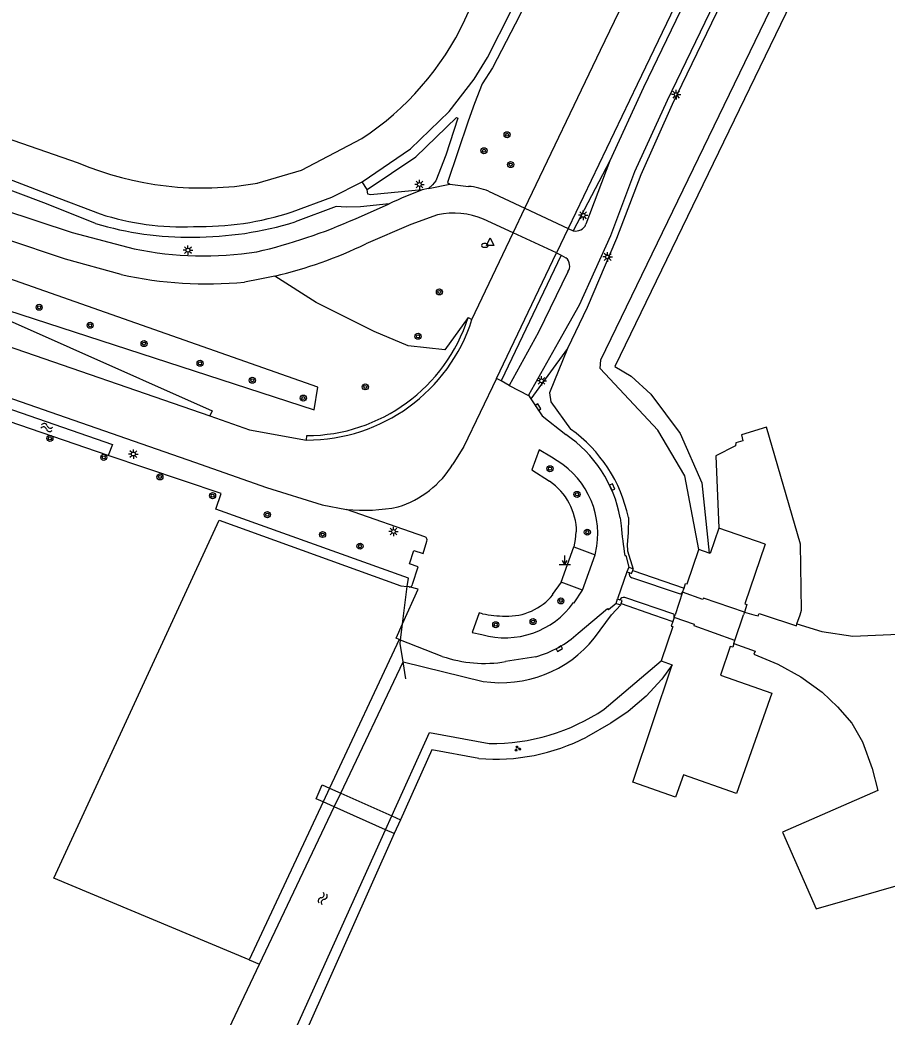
# Model space of a CAD drawing. Extents: x 135990 to 139000, y 393500 to 396000.
# Drawn here: x 136987.7 to 137101.8, y 394947 to 395078.3 of the extents above; entities that cross this region are included whole.
import ezdxf

# ---------------------------------------------------------------- set-up
doc = ezdxf.new("R2010")
doc.units = 0
for name, color, linetype in [('gg-afsc-faunaraster', 7, 'Continuous'), ('gg-afsc-hekwerk', 7, 'Continuous'), ('gg-afsc-muur', 7, 'Continuous'), ('gg-bbg-hoofdgebouw', 7, 'Continuous'), ('gg-bbg-onder overbouw', 7, 'Continuous'), ('gg-bbg-pand overbouw', 7, 'Continuous'), ('gg-knt-bronhoudergrens', 7, 'Continuous'), ('gg-knt-verharding', 7, 'Continuous'), ('gg-knt-verharding nz', 7, 'Continuous'), ('gg-kntw-bovenkant insteek waterloop', 7, 'Continuous'), ('gg-kwrk-kunstwerk', 7, 'Continuous'), ('gg-kwrk-kunstwerk niveau 01', 7, 'Continuous'), ('gt-grn-groengrens', 7, 'Continuous'), ('gt-grn-vlakafsluiter', 7, 'Continuous'), ('gt-grn-weggrens', 7, 'Continuous'), ('gt-symb-boom', 7, 'Continuous'), ('gt-symb-brandkraan', 7, 'Continuous'), ('gt-symb-groenvak', 7, 'Continuous'), ('gt-symb-kolk', 7, 'Continuous'), ('gt-symb-lichtmast', 7, 'Continuous'), ('gt-symb-markant object', 7, 'Continuous'), ('gt-symb-waterafsluiter', 7, 'Continuous'), ('gt-symb-watersymbool', 7, 'Continuous')]:
    doc.layers.add(name, color=color, linetype=linetype)

# ---------------------------------------------------------------- blocks, each defined once
blk = doc.blocks.new('gt0-KOLK')
at = {"layer": 'gt-symb-kolk'}
blk.add_lwpolyline([(0, 0), (0.38, 0), (0.38, 0.4), (-0.38, 0.4), (-0.38, 0), (0, 0)], dxfattribs=at)
blk = doc.blocks.new('gt0-LMAST')
at = {"layer": 'gt-symb-lichtmast'}
for p, q in [((-0.18, 0.17), (-0.45, 0.44)), ((-0.01, 0.25), (-0.01, 0.62)), ((0.17, 0.17), (0.44, 0.44)), ((-0.26, 0), (-0.63, 0)), ((-0.18, -0.18), (-0.45, -0.45)), ((-0.01, -0.25), (-0.01, -0.63)), ((0.44, -0.45), (0.17, -0.18)), ((0.24, 0), (0.62, 0))]:
    blk.add_line(p, q, dxfattribs=at)
blk.add_circle((-0.01, 0), 0.25, dxfattribs=at)
blk = doc.blocks.new('gt0-BOOM')
at = {"layer": 'gt-symb-boom'}
for radius in [0.4, 0.2]:
    blk.add_circle((0, 0), radius, dxfattribs=at)
blk = doc.blocks.new('gt0-BR')
at = {"layer": 'gt-symb-brandkraan'}
for centre, radius, start, end in [((-0.24, 0), 0.206, 107.5669, 252.4331), ((0.6, -2.66), 3, 106.892, 107.5669), ((0, -0.69), 0.938, 73.108, 106.892), ((-0.6, -2.66), 3, 72.4331, 73.108), ((0.24, 0), 0.206, 287.567, 72.4331), ((0.6, 2.66), 3, 252.4331, 253.108), ((0, 0.69), 0.938, 253.108, 286.8921), ((-0.6, 2.66), 3, 286.8921, 287.567)]:
    blk.add_arc(centre, radius, start, end, dxfattribs=at)
blk = doc.blocks.new('gt0-WAFSL')
at = {"layer": 'gt-symb-waterafsluiter'}
for p, q in [((-0.5, -0.33), (0, 0.67)), ((0, 0.67), (0.5, -0.33)), ((0.5, -0.33), (-0.5, -0.33))]:
    blk.add_line(p, q, dxfattribs=at)
blk = doc.blocks.new('gt0-WA')
at = {"layer": 'gt-symb-watersymbool'}
for centre, start, end in [((-0.32, 0.02), 28.0725, 151.9275), ((0.43, 0.42), 208.0725, 331.9275), ((-0.32, -0.43), 28.0725, 151.9275), ((0.43, -0.03), 208.0725, 331.9275)]:
    blk.add_arc(centre, 0.425, start, end, dxfattribs=at)
blk = doc.blocks.new('gt0-MARKOB')
at = {"layer": 'gt-symb-markant object'}
for p, q in [((-0.75, 0), (0.75, 0)), ((0, 0), (-0.3, 0.52)), ((0, 0), (0, 1.2)), ((0, 0), (0.3, 0.52))]:
    blk.add_line(p, q, dxfattribs=at)
blk = doc.blocks.new('gt0-GRVAK')
at = {"layer": 'gt-symb-groenvak'}
for p, q in [((-0.11, 0.19), (-0.23, 0.24)), ((-0.18, 0.15), (0.09, 0.15)), ((-0.09, 0.21), (-0.16, 0.32)), ((-0.05, 0.21), (-0.05, 0.39)), ((0, 0.21), (0.06, 0.32)), ((0.01, 0.19), (0.13, 0.24)), ((0.26, -0.05), (0.2, 0.06)), ((0.3, -0.05), (0.3, 0.13)), ((0.35, -0.05), (0.41, 0.06)), ((-0.25, -0.23), (-0.36, -0.18)), ((-0.32, -0.26), (-0.05, -0.26)), ((-0.23, -0.21), (-0.29, -0.09)), ((-0.18, -0.2), (-0.18, -0.02)), ((-0.14, -0.21), (-0.07, -0.09)), ((-0.12, -0.23), (0, -0.18)), ((0.24, -0.07), (0.12, -0.02)), ((0.17, -0.11), (0.44, -0.11)), ((0.37, -0.07), (0.49, -0.02))]:
    blk.add_line(p, q, dxfattribs=at)

msp = doc.modelspace()

# ---------------------------------------------------------------- linework, layer by layer
at = {"layer": 'gg-afsc-faunaraster'}
msp.add_line((137046.23, 395078.295), (137073.484, 395137.585), dxfattribs=at)
for points in [[(136632.303, 395184.373), (136706.675, 395158.632), (136760.957, 395139.889), (136823.561, 395118.476), (136948.867, 395075.662), (136972.921, 395067.235), (136995.319, 395059.49)], [(137018.917, 395056.807), (137024.739, 395058.51), (137032.686, 395062.689)]]:
    msp.add_lwpolyline(points, dxfattribs=at)
for centre, radius, start, end in [((137011.751, 395094.538), 38.114, 303.3177, 334.77475), ((137011.658, 395098.077), 41.904, 247.05102, 279.97608)]:
    msp.add_arc(centre, radius, start, end, dxfattribs=at)
at = {"layer": 'gg-afsc-hekwerk'}
for p, q in [((137038.039, 394998.808), (137038.661, 395003.705)), ((137037.766, 394996.668), (137038.039, 394998.808)), ((137038.45, 394991.551), (137038.096, 394993.78))]:
    msp.add_line(p, q, dxfattribs=at)
for points in [[(137038.661, 395003.705), (137038.802, 395004.813), (137013.449, 395013.892)], [(137038.661, 395003.705), (137038.802, 395004.813), (137013.449, 395013.892)], [(137038.096, 394993.78), (137037.709, 394996.216), (137037.766, 394996.668)]]:
    msp.add_lwpolyline(points, dxfattribs=at)
at = {"layer": 'gg-afsc-muur'}
for points in [[(137117.126, 395138.354), (137065.97, 395032.681), (137068.11, 395031.392), (137070.74, 395029.05), (137074.6, 395023.85), (137077.45, 395017.38), (137078.402, 395008.103)], [(137073.54, 394993.409), (137072.15, 394991.51), (137070.11, 394989.3), (137067.72, 394987.26), (137065.47, 394985.73), (137062.24, 394983.9)], [(137048.063, 394981.079), (137041.88, 394982.23), (137037.762, 394973.005)], [(137036.95, 394971.187), (137016.77, 394925.98), (137000, 394882.844)]]:
    msp.add_lwpolyline(points, dxfattribs=at)
msp.add_arc((137050.249, 395007.128), 26.14, 265.2032, 297.30473, dxfattribs=at)
at = {"layer": 'gg-bbg-hoofdgebouw'}
for p, q in [((137085.779, 395009.305), (137079.66, 395011.41)), ((137078.402, 395008.103), (137077.041, 395008.588)), ((137074.91, 395002.981), (137075.091, 395003.511)), ((137073.79, 394999.649), (137073.607, 394999.114)), ((137081.666, 394996.221), (137081.8, 394996.619)), ((137072.1, 394993.939), (137073.54, 394993.409))]:
    msp.add_line(p, q, dxfattribs=at)
for points in [[(137079.66, 395011.41), (137078.514, 395008.063), (137078.402, 395008.103)], [(137075.091, 395003.511), (137075.3, 395004.121), (137075.51, 395004.06), (137077.041, 395008.588)], [(137085.779, 395009.305), (137083.08, 395001.421), (137083.37, 395001.331), (137083.05, 395000.352)], [(137073.607, 394999.114), (137073.4, 394998.509), (137073.62, 394998.47), (137072.1, 394993.939)], [(137081.666, 394996.221), (137081.5, 394995.731), (137081.16, 394995.828), (137079.9, 394992.029), (137086.63, 394989.659), (137082, 394976.46), (137075.001, 394978.909), (137073.98, 394975.989), (137068.33, 394977.969), (137073.54, 394993.409)]]:
    msp.add_lwpolyline(points, dxfattribs=at)
at = {"layer": 'gg-bbg-onder overbouw'}
for points in [[(137083.05, 395000.352), (137077.66, 395002.192), (137077.56, 395002.022), (137074.91, 395002.981)], [(137081.8, 394996.619), (137076.41, 394998.519), (137076.48, 394998.709), (137073.79, 394999.649)]]:
    msp.add_lwpolyline(points, dxfattribs=at)
at = {"layer": 'gg-bbg-pand overbouw'}
for p, q in [((137074.91, 395002.981), (137073.909, 395000)), ((137073.79, 394999.649), (137073.909, 395000)), ((137081.8, 394996.619), (137082.933, 395000)), ((137083.05, 395000.352), (137082.933, 395000))]:
    msp.add_line(p, q, dxfattribs=at)
at = {"layer": 'gg-knt-bronhoudergrens'}
msp.add_line((137017.863, 394954.567), (137019.218, 394954), dxfattribs=at)
at = {"layer": 'gg-knt-verharding'}
for p, q in [((137065.304, 395059.73), (137062.177, 395051.405)), ((136924.147, 395056.706), (137012.655, 395026.169)), ((137041.437, 395056.123), (137040.624, 395055.92)), ((137044.275, 395056.661), (137046.71, 395056.388)), ((137049.353, 395055.745), (137054.151, 395053.526)), ((137031.84, 395052.13), (137036.275, 395054.088)), ((137052.578, 395050.288), (137048.706, 395052.054)), ((137059.839, 395050.838), (137060.48, 395050.556)), ((137047.174, 395038.861), (137052.578, 395050.288)), ((137050.424, 395031.094), (137058.304, 395047.62)), ((137058.304, 395047.62), (137058.901, 395047.33)), ((137058.901, 395047.33), (137059.54, 395046.974)), ((137046.657, 395039.11), (137047.174, 395038.861)), ((137051.018, 395030.791), (137050.424, 395031.094)), ((137052.067, 395030.182), (137051.018, 395030.791)), ((137054.623, 395028.909), (137054.93, 395028.43)), ((137025.393, 395022.992), (137025.418, 395023.582)), ((137040.989, 395010.243), (137030.652, 395013.873)), ((137066.698, 395012.752), (137066.805, 395011.725)), ((137058.9, 395004.287), (137060.569, 395008.925)), ((137060.569, 395008.925), (137063.398, 395007.87)), ((137063.398, 395007.87), (137063.625, 395009.01)), ((137061.719, 395003.251), (137063.398, 395007.87)), ((137067.312, 395007.781), (137067.421, 395007.808)), ((137067.421, 395007.808), (137067.814, 395006.255)), ((137067.814, 395006.255), (137067.58, 395005.66)), ((137068.41, 395006.01), (137067.814, 395006.255)), ((137068.334, 395005.82), (137068.41, 395006.01)), ((137067.58, 395005.66), (137067.863, 395005.543)), ((137068.334, 395005.82), (137075.091, 395003.511)), ((137038.907, 395003.652), (137038.704, 395003.701)), ((137061.719, 395003.251), (137058.9, 395004.287)), ((137066.14, 395001.5), (137066.32, 395002.08)), ((137066.32, 395002.08), (137066.648, 395001.974)), ((137066.14, 395001.5), (137065.156, 395000.643)), ((137065.53, 395000), (137066.77, 395001.29)), ((137066.14, 395001.5), (137066.77, 395001.29)), ((137066.77, 395001.29), (137066.831, 395001.5)), ((137066.831, 395001.5), (137071.091, 395000)), ((137071.091, 395000), (137073.607, 394999.114)), ((137073.79, 394999.649), (137073.774, 395000)), ((137083.05, 395000.352), (137084.287, 395000)), ((137089.962, 394998.789), (137090.36, 395000)), ((137037.571, 394996.744), (137037.182, 394996.896)), ((137037.766, 394996.668), (137037.571, 394996.744)), ((137043.271, 394994.517), (137037.766, 394996.668)), ((137055.574, 394994.459), (137051.608, 394993.826))]:
    msp.add_line(p, q, dxfattribs=at)
for points in [[(137129.558, 395194.937), (137124.78, 395185.575), (137099.168, 395132.697), (137068.909, 395069.816), (137059.839, 395050.838)], [(137130.285, 395194.594), (137125.578, 395185.214), (137100.042, 395132.212), (137069.749, 395069.391), (137065.304, 395059.73)], [(137133.544, 395192.94), (137128.828, 395183.626), (137103.204, 395130.528), (137072.864, 395067.708), (137068.555, 395058.283), (137065.41, 395049.873), (137061.265, 395040.771), (137058.568, 395035.928), (137054.623, 395028.909)], [(137032.731, 395057), (137039.062, 395061.344), (137044.171, 395066.223), (137047.481, 395070.5), (137049.221, 395073.331), (137052.352, 395079.506), (137076.861, 395131.4), (137078.374, 395135.229)], [(137079.694, 395134.245), (137066.779, 395107.202), (137053.48, 395078.944), (137049.857, 395071.975), (137048.517, 395069.869), (137047.503, 395067.294), (137046.687, 395064.953), (137043.935, 395056.892), (137044.275, 395056.661)], [(137054.151, 395053.526), (137064.098, 395074.312), (137077.577, 395102.252), (137090.395, 395128.927)], [(136726.14, 395118.098), (136787.27, 395097.063), (136837.024, 395079.972), (136885.124, 395063.406), (136931.921, 395047.31), (136980.708, 395030.491), (137010.641, 395020.085), (137020.133, 395016.766), (137027.471, 395014.486), (137030.652, 395013.873)], [(137033.383, 395055.983), (137039.766, 395060.269), (137045.126, 395065.444), (137045.33, 395065.362), (137043.748, 395060.489), (137042.41, 395057.096), (137041.969, 395056.58), (137041.437, 395056.123)], [(136972.554, 395062.218), (136972.603, 395062.201), (136983.062, 395058.544), (136991.512, 395055.298), (136998.208, 395052.756)], [(136997.616, 395051.522), (136991.144, 395054.108), (136982.602, 395057.304), (136972.134, 395060.996)], [(136971.109, 395058.053), (136994.531, 395050.331), (137002.721, 395048.173)], [(137023.516, 395053.028), (137028.71, 395054.982), (137032.731, 395057)], [(137040.624, 395055.92), (137033.823, 395055.275), (137033.448, 395055.37), (137033.383, 395055.983)], [(137000.991, 395044.771), (136993.669, 395046.792), (136970.056, 395054.698)], [(137036.275, 395054.088), (137032.49, 395053.715), (137030.614, 395053.665), (137029.278, 395053.72), (137023.878, 395051.711)], [(137042.647, 395052.624), (137039.139, 395051.35), (137033.199, 395048.82)], [(137021.23, 395044.587), (137019.237, 395044.152), (137017.231, 395043.786)], [(137059.782, 395045.123), (137055.946, 395037.178), (137052.067, 395030.182)], [(136975.455, 395043.512), (137012.973, 395026.829), (137012.655, 395026.169)], [(137050.424, 395031.094), (137046.122, 395022.148), (137044.676, 395019.824)], [(137052.067, 395030.182), (137054.6, 395028.839), (137054.623, 395028.909)], [(137054.93, 395028.43), (137056.394, 395026.182), (137059.52, 395023.712)], [(137012.655, 395026.169), (137017.897, 395024.333), (137025.393, 395022.992)], [(137090.36, 395000), (137090.56, 395000.61), (137090.43, 395009.28), (137085.96, 395024.71), (137082.67, 395023.7), (137082.85, 395022.91), (137081.93, 395022.64), (137081.86, 395022.24), (137079.281, 395020.914)], [(137057.622, 395020.728), (137056.033, 395021.708), (137055.047, 395019.084), (137057.382, 395017.582)], [(137060.943, 395010.906), (137060.841, 395010.909), (137060.747, 395009.904), (137060.569, 395008.925)], [(137039.365, 395004.012), (137040.111, 395006.321), (137038.948, 395006.692), (137039.501, 395008.457), (137040.761, 395008.048), (137041.252, 395009.677)], [(137067.863, 395005.543), (137068.172, 395005.416), (137068.334, 395005.82)], [(137074.91, 395002.981), (137074.63, 395002.71), (137068.22, 395004.88)], [(137058.9, 395004.287), (137057.726, 395002.676), (137057.819, 395002.613)], [(137060.55, 395001.617), (137060.644, 395001.55), (137061.719, 395003.251)], [(137066.831, 395001.5), (137066.94, 395001.88), (137066.648, 395001.974)], [(137073.774, 395000), (137073.77, 395000.08), (137067.29, 395002.27)], [(137061.169, 394997.561), (137064.996, 395000.827), (137065.156, 395000.643)], [(137048.569, 395000.131), (137048.117, 395000.236), (137047.195, 394997.674), (137048.48, 394997.393)], [(137084.287, 395000), (137084.85, 394999.84), (137084.907, 395000)], [(137084.907, 395000), (137084.97, 395000.18), (137085.509, 395000)], [(137085.509, 395000), (137089.88, 394998.54), (137089.962, 394998.789)], [(137089.962, 394998.789), (137093.24, 394997.81), (137097.3, 394997.19), (137104.3, 394997.5)], [(137081.666, 394996.221), (137084.46, 394995.2), (137084.3, 394994.8), (137087.44, 394993.48), (137090.47, 394991.83), (137093.29, 394989.83), (137095.31, 394987.86), (137097.16, 394985.72), (137098.6, 394983.28), (137099.88, 394979.77), (137100.586, 394976.854)]]:
    msp.add_lwpolyline(points, dxfattribs=at)
for centre, radius, start, end in [((137046.007, 395047.746), 8.671, 67.30203, 85.35093), ((137009.02, 395086.633), 35.561, 252.29884, 272.41678), ((137011.325, 395090.517), 39.422, 268.8293, 288.01313), ((137002.171, 395118.965), 73.124, 283.18096, 293.93742), ((137044.796, 395042.981), 9.88, 66.68782, 102.56363), ((137009.676, 395090.701), 40.993, 252.89125, 271.13408), ((137010.655, 395094.53), 44.814, 269.78564, 287.16164), ((137060.843, 395051.951), 1.442, 255.42207, 337.73504), ((137011.898, 395092.248), 45.02, 258.23843, 278.87678), ((137007.643, 395102.044), 59.042, 283.30489, 295.64878), ((137058.696, 395045.922), 1.348, 323.64192, 51.2553), ((137012.259, 395096.174), 52.623, 257.63622, 275.42199), ((137025.43, 395045.823), 22.831, 269.90643, 342.24555), ((137025.379, 395045.925), 22.343, 270.10061, 342.24105), ((137050.101, 395009.713), 16.873, 10.3766, 56.06714), ((137052.339, 395010.625), 11.401, 351.85663, 62.39448), ((137033.479, 395026.735), 13.158, 287.62925, 328.31516), ((137052.742, 395010.819), 8.201, 0.60593, 55.54528), ((137033.005, 395036.309), 22.559, 264.0128, 281.39986), ((137112.851, 395015.64), 46.212, 184.85932, 189.79104), ((137040.813, 395009.817), 0.461, 342.28907, 67.55615), ((137068.39, 395005.399), 0.546, 164.7086, 251.89292), ((137038.91, 395004.119), 0.468, 269.62952, 346.70703), ((137051.857, 395007.56), 7.747, 267.84983, 320.31807), ((137067.159, 395001.709), 0.576, 76.88701, 152.61798), ((137051.526, 395008.046), 11.08, 254.04264, 324.53322), ((137051.931, 395017.819), 18.005, 259.23765, 268.83789), ((137051.712, 395008.021), 14.101, 285.89392, 312.11612), ((137048.81, 395010.705), 17.11, 251.11146, 279.41245)]:
    msp.add_arc(centre, radius, start, end, dxfattribs=at)
at = {"layer": 'gg-knt-verharding nz'}
for p, q in [((137041.437, 395056.123), (137044.275, 395056.661)), ((137052.578, 395050.288), (137054.151, 395053.526)), ((137054.151, 395053.526), (137059.839, 395050.838)), ((137059.839, 395050.838), (137058.304, 395047.62)), ((137058.304, 395047.62), (137052.578, 395050.288)), ((137037.182, 394996.896), (137038.039, 394998.808))]:
    msp.add_line(p, q, dxfattribs=at)
msp.add_lwpolyline([(137038.039, 394998.808), (137040.083, 395003.372), (137038.907, 395003.652)], dxfattribs=at)
msp.add_arc((137061.599, 395000.049), 59.678, 110.57712, 115.10903, dxfattribs=at)
at = {"layer": 'gg-kntw-bovenkant insteek waterloop'}
for p, q in [((136999.298, 395020.957), (136935.857, 395042.775)), ((136999.843, 395022.391), (136999.298, 395020.957)), ((137063.3, 394996.94), (137065.53, 395000)), ((137029.902, 394976.514), (137038.096, 394993.78)), ((137064.58, 394987.56), (137072.1, 394993.939)), ((137029.048, 394974.715), (137029.902, 394976.514)), ((137019.218, 394954), (137029.048, 394974.715)), ((137035.809, 394971.697), (137036.629, 394973.511))]:
    msp.add_line(p, q, dxfattribs=at)
for points in [[(137134.294, 395192.539), (137129.706, 395183.177), (137103.944, 395130.079), (137073.529, 395067.163), (137069.395, 395057.903), (137066.212, 395049.512), (137062.326, 395040.422), (137059.746, 395035.039)], [(137077.041, 395008.588), (137075.18, 395018.29), (137071.65, 395024.3), (137064.06, 395032.41), (137064.15, 395033.562), (137139.294, 395188.782)], [(136935.857, 395042.775), (136936.405, 395044.4), (136999.843, 395022.391)], [(137059.746, 395035.039), (137057.384, 395029.222), (137057.55, 395028.025), (137060.162, 395024.42)], [(137067.767, 395012.786), (137067.74, 395010.765), (137067.604, 395009.235), (137067.638, 395008.395), (137068.41, 395006.01)], [(137038.096, 394993.78), (137038.11, 394993.81), (137048.633, 394991.23)], [(137036.629, 394973.511), (137041.59, 394984.48), (137049.453, 394983.04)], [(137000, 394886.685), (137015.63, 394927.08), (137035.809, 394971.697)], [(137000, 394908.314), (137011.63, 394938.01), (137019.218, 394954)]]:
    msp.add_lwpolyline(points, dxfattribs=at)
for centre, radius, start, end in [((137049.085, 395008.876), 19.087, 11.81969, 54.52459), ((137050.995, 395006.854), 15.802, 261.4027, 321.14015), ((137049.696, 395009.801), 26.762, 269.48063, 303.79202)]:
    msp.add_arc(centre, radius, start, end, dxfattribs=at)
at = {"layer": 'gg-kwrk-kunstwerk'}
msp.add_lwpolyline([(137027.583, 394975.369), (137026.653, 394975.784), (137027.442, 394977.612), (137028.426, 394977.173)], dxfattribs=at)
at = {"layer": 'gg-kwrk-kunstwerk niveau 01'}
for p, q in [((137028.426, 394977.173), (137027.583, 394975.369)), ((137028.426, 394977.173), (137029.902, 394976.514)), ((137029.902, 394976.514), (137036.629, 394973.511)), ((137029.048, 394974.715), (137027.583, 394975.369)), ((137035.809, 394971.697), (137029.048, 394974.715)), ((137036.629, 394973.511), (137037.762, 394973.005)), ((137037.762, 394973.005), (137036.95, 394971.187)), ((137036.95, 394971.187), (137035.809, 394971.697))]:
    msp.add_line(p, q, dxfattribs=at)
at = {"layer": 'gt-grn-groengrens'}
for p, q in [((137065.304, 395059.73), (137060.48, 395050.556)), ((137058.901, 395047.33), (137051.018, 395030.791)), ((137059.746, 395035.039), (137054.93, 395028.43))]:
    msp.add_line(p, q, dxfattribs=at)
for points in [[(136975.455, 395043.512), (137026.382, 395026.968), (137026.877, 395029.97), (136968.573, 395050.468)], [(137046.657, 395039.11), (137043.59, 395034.877), (137038.774, 395035.41), (137034.277, 395037.276), (137026.658, 395041.09), (137021.23, 395044.587)]]:
    msp.add_lwpolyline(points, dxfattribs=at)
at = {"layer": 'gt-grn-vlakafsluiter'}
msp.add_line((137079.281, 395020.914), (137079.66, 395011.41), dxfattribs=at)
for points in [[(137013.449, 395013.892), (137014.143, 395015.949), (136999.298, 395020.957)], [(137100.586, 394976.854), (137088.067, 394971.386), (137092.479, 394961.283), (137104.84, 394964.853)]]:
    msp.add_lwpolyline(points, dxfattribs=at)
at = {"layer": 'gt-grn-weggrens'}
for p, q in [((137033.383, 395055.983), (137032.731, 395057)), ((136992.143, 394965.339), (137013.89, 395012.469)), ((137067.58, 395005.66), (137066.32, 395002.08)), ((137038.661, 395003.705), (137038.704, 395003.701)), ((137037.571, 394996.744), (137028.426, 394977.173)), ((137027.583, 394975.369), (137017.863, 394954.567)), ((137017.863, 394954.567), (136992.143, 394965.339))]:
    msp.add_line(p, q, dxfattribs=at)
msp.add_lwpolyline([(137013.89, 395012.469), (137037.792, 395003.784), (137038.661, 395003.705)], dxfattribs=at)

# ---------------------------------------------------------------- block references
at = {"layer": 'gt-symb-boom'}
for p in [(137051.799, 395063.181), (137048.754, 395061.076), (137052.266, 395059.256), (137042.882, 395042.5), (136990.198, 395040.474), (136996.907, 395038.102), (137004.004, 395035.696), (137040.072, 395036.654), (137011.378, 395033.102), (137018.254, 395030.869), (137033.131, 395029.997), (137024.972, 395028.519), (136991.609, 395023.212), (136998.705, 395020.724), (137057.443, 395019.219), (137006.098, 395018.144), (137013.025, 395015.674), (137061.004, 395015.84), (137020.237, 395013.177), (137062.359, 395010.869), (137027.511, 395010.558), (137032.435, 395009.025), (137058.875, 395001.822), (137055.214, 394999.099), (137050.31, 394998.685)]:
    msp.add_blockref('gt0-BOOM', p, dxfattribs=at)
at = {"layer": 'gt-symb-brandkraan'}
msp.add_blockref('gt0-BR', (137048.875, 395048.612), dxfattribs=at)
at = {"layer": 'gt-symb-groenvak'}
msp.add_blockref('gt0-GRVAK', (137053.176, 394982.372), dxfattribs=at)
at = {"layer": 'gt-symb-kolk'}
for p, rotation in [((137055.71, 395027.215), -56.488981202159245), ((137065.449, 395016.723), -65.61882264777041), ((137058.574, 394995.702), -149.9718501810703)]:
    msp.add_blockref('gt0-KOLK', p, dxfattribs=dict(at, rotation=rotation))
at = {"layer": 'gt-symb-lichtmast'}
for p in [(137074.066, 395068.47), (137040.264, 395056.641), (137061.828, 395052.586), (137009.793, 395047.996), (137065.043, 395047.1), (137056.347, 395030.795), (137002.603, 395021.15), (137036.854, 395010.955)]:
    msp.add_blockref('gt0-LMAST', p, dxfattribs=at)
at = {"layer": 'gt-symb-markant object'}
msp.add_blockref('gt0-MARKOB', (137059.413, 395006.607), dxfattribs=at)
at = {"layer": 'gt-symb-waterafsluiter'}
msp.add_blockref('gt0-WAFSL', (137049.565, 395048.946), dxfattribs=at)
at = {"layer": 'gt-symb-watersymbool'}
for p, rotation in [((136991.159, 395024.659), -12.006708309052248), ((137027.501, 394962.6), 65.66512570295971)]:
    msp.add_blockref('gt0-WA', p, dxfattribs=dict(at, rotation=rotation))

doc.saveas('drawing.dxf')
